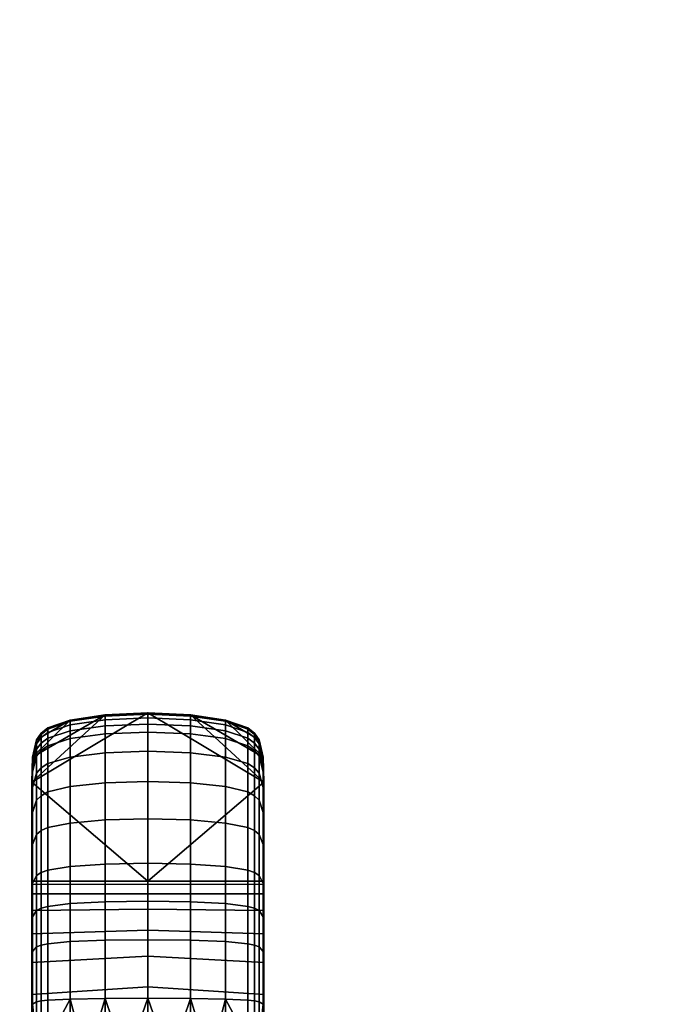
# Model space of a CAD drawing. Header units: millimetres. Extents: x -347 to 347, y -351 to 323.
# Tile 479 of 479: x 233 to 346, y 95 to 265. Entities that reach past the tile are written whole.
import ezdxf

# ---------------------------------------------------------------- set-up
doc = ezdxf.new("R2010")
doc.units = ezdxf.units.MM
doc.header["$MEASUREMENT"] = 0
doc.layers.add('kolecka', color=250, linetype='Continuous')
doc.layers.add('podrucky', color=7, linetype='Continuous')

msp = doc.modelspace()

# ---------------------------------------------------------------- meshes
at = {"layer": 'kolecka'}
mesh = msp.add_polyface(dxfattribs=at)
corners = [(333.41, -56.76, 24.54), (333.41, -56.26, 30), (344.41, -56.38, 27.3), (344.41, -56.76, 24.54), (333.41, -56.76, 35.46), (344.41, -56.38, 32.7), (344.41, -56.26, 30), (345.51, -56.47, 30), (345.51, -57, 24.42), (311.41, -56.76, 24.54), (300.41, -56.76, 24.54), (300.41, -56.38, 27.3), (311.41, -56.26, 30), (300.41, -56.26, 30), (300.41, -56.38, 32.7), (311.41, -56.76, 35.46), (299.3, -56.47, 30), (210.26, 263.26, 35.46), (210.26, 262.76, 30), (221.26, 262.88, 32.7), (221.26, 263.26, 35.46), (210.26, 263.26, 24.54), (221.26, 262.88, 27.3), (221.26, 262.76, 30), (210.26, 264.86, 18.96), (221.26, 263.91, 21.75), (221.26, 263.26, 24.54), (221.26, 263.91, 38.25), (223.38, 263.63, 30), (223.38, 264.15, 35.46), (222.36, 263.5, 35.58), (222.36, 262.97, 30), (223.38, 264.2, 24.32), (222.36, 263.54, 24.19), (222.36, 265.06, 40.97), (188.26, 263.26, 35.46), (177.26, 263.26, 35.46), (177.26, 262.88, 32.7), (188.26, 262.76, 30), (177.26, 262.76, 30), (177.26, 262.88, 27.3), (188.26, 263.26, 24.54), (188.26, 264.86, 41.04), (177.26, 263.91, 38.25), (177.26, 263.26, 24.54), (177.26, 263.91, 21.75), (188.26, 264.86, 18.96), (175.14, 263.63, 30), (176.15, 262.97, 30), (176.15, 263.5, 35.58), (175.14, 264.15, 35.46), (175.14, 264.2, 24.32), (176.15, 263.54, 24.19), (176.15, 265.23, 18.6)]
mesh.append_faces([[corners[k] for k in face] for face in [(0, 1, 2, 3), (1, 4, 5, 6), (6, 2, 1, 1), (7, 2, 6, 6), (7, 6, 5, 5), (7, 8, 2, 2), (9, 10, 11, 12), (12, 13, 14, 15), (13, 12, 11, 11), (16, 13, 11, 11), (16, 14, 13, 13), (17, 18, 19, 20), (18, 21, 22, 23), (21, 24, 25, 26), (18, 23, 19, 19), (21, 26, 22, 22), (20, 27, 17, 17), (28, 29, 30, 31), (32, 28, 31, 33), (30, 27, 20, 20), (30, 20, 19, 19), (31, 23, 22, 22), (33, 22, 26, 26), (31, 19, 23, 23), (33, 26, 25, 25), (30, 34, 27, 27), (31, 30, 19, 19), (31, 22, 33, 33), (35, 36, 37, 38), (38, 39, 40, 41), (42, 43, 36, 35), (41, 44, 45, 46), (38, 37, 39, 39), (41, 40, 44, 44), (47, 48, 49, 50), (51, 52, 48, 47), (49, 36, 43, 43), (49, 37, 36, 36), (48, 40, 39, 39), (52, 44, 40, 40), (48, 39, 37, 37), (52, 45, 44, 44), (48, 37, 49, 49), (53, 45, 52, 52), (48, 52, 40, 40)]])
at = {"layer": 'podrucky'}
mesh = msp.add_polyface(dxfattribs=at)
corners = [(254.67, 127.36, 640.25), (247.33, 127.17, 639.97), (247.33, 119.53, 644.56), (254.67, 119.69, 644.87), (235.48, 130.57, 631.55), (234.77, 128.46, 629.39), (234.77, 122.93, 633.99), (235.48, 124.67, 636.46), (236.26, 131.35, 632.35), (236.26, 125.32, 637.37), (237.43, 131.99, 633), (237.43, 125.85, 638.12), (241.26, 132.95, 633.98), (241.26, 126.64, 639.23), (247.33, 133.58, 634.62), (254.67, 133.82, 634.87), (235.48, 135.24, 626.14), (234.77, 132.79, 624.38), (236.26, 136.15, 626.79), (237.43, 136.89, 627.33), (241.26, 138, 628.12), (247.33, 138.73, 628.65), (254.67, 139.01, 628.85), (235.48, 138.15, 621.3), (234.77, 135.45, 619.97), (236.26, 139.16, 621.8), (237.43, 139.98, 622.2), (241.26, 141.2, 622.8), (247.33, 142.01, 623.2), (254.67, 142.32, 623.36), (235.48, 139.36, 618.52), (234.77, 136.53, 617.46), (236.26, 140.41, 618.91), (237.43, 141.27, 619.23), (241.26, 142.54, 619.7), (247.33, 143.39, 620.02), (254.67, 143.71, 620.14), (235.48, 140.28, 615.52), (234.77, 137.36, 614.8), (236.26, 141.37, 615.79), (237.43, 142.26, 616.01), (241.26, 143.58, 616.34), (247.33, 144.46, 616.56), (254.67, 144.8, 616.64), (235.48, 140.82, 612.67), (234.77, 137.83, 612.28), (236.26, 141.93, 612.81), (237.43, 142.84, 612.92), (241.26, 144.19, 613.09), (247.33, 145.09, 613.21), (254.67, 145.43, 613.25), (234.67, 125.42, 626.3), (234.67, 120.42, 630.46), (234.67, 129.27, 621.85), (234.67, 132.47, 615.95), (234.67, 131.56, 618.06), (234.67, 133.15, 613.76), (234.67, 133.53, 611.74), (235.48, 141.01, 609.69), (234.77, 137.99, 609.69), (236.26, 142.13, 609.69), (234.67, 133.66, 609.69), (237.43, 143.05, 609.69), (241.26, 144.41, 609.69), (247.33, 145.31, 609.69), (234.67, 116.08, 615.32), (234.67, 114.43, 621.08), (234.67, 116.6, 609.69), (241.26, 144.41, 609.69), (247.33, 145.31, 609.69), (234.77, 137.99, 609.69), (235.48, 141.01, 609.69), (237.43, 143.05, 609.69), (234.67, 133.66, 609.69), (254.67, 145.66, 609.69), (236.26, 142.13, 609.69), (254.67, 116.6, 609.69)]
mesh.append_faces([[corners[k] for k in face] for face in [(0, 1, 2, 3), (4, 5, 6, 7), (8, 4, 7, 9), (10, 8, 9, 11), (12, 10, 11, 13), (14, 12, 13, 1), (15, 14, 1, 0), (16, 17, 5, 4), (18, 16, 4, 8), (19, 18, 8, 10), (20, 19, 10, 12), (21, 20, 12, 14), (22, 21, 14, 15), (23, 24, 17, 16), (25, 23, 16, 18), (26, 25, 18, 19), (27, 26, 19, 20), (28, 27, 20, 21), (29, 28, 21, 22), (30, 31, 24, 23), (32, 30, 23, 25), (33, 32, 25, 26), (34, 33, 26, 27), (35, 34, 27, 28), (36, 35, 28, 29), (37, 38, 31, 30), (39, 37, 30, 32), (40, 39, 32, 33), (41, 40, 33, 34), (42, 41, 34, 35), (43, 42, 35, 36), (44, 45, 38, 37), (46, 44, 37, 39), (47, 46, 39, 40), (48, 47, 40, 41), (49, 48, 41, 42), (50, 49, 42, 43), (51, 52, 6, 5), (53, 51, 5, 17), (54, 55, 24, 31), (56, 54, 31, 38), (55, 53, 17, 24), (57, 56, 38, 45), (44, 58, 59, 45), (46, 60, 58, 44), (61, 57, 45, 59), (60, 46, 47, 62), (48, 63, 62, 47), (49, 64, 63, 48), (55, 54, 65, 65), (65, 53, 55, 55), (53, 66, 51, 51), (67, 57, 61, 61), (67, 65, 56, 56), (54, 56, 65, 65), (57, 67, 56, 56), (68, 69, 70, 70), (71, 72, 68, 68), (73, 69, 74, 74), (71, 75, 72, 72), (69, 73, 70, 70), (73, 74, 76, 76), (70, 71, 68, 68)]])
mesh = msp.add_polyface(dxfattribs=at)
corners = [(262.01, 127.17, 639.97), (254.67, 127.36, 640.25), (254.67, 119.69, 644.87), (262.01, 119.53, 644.56), (262.01, 133.58, 634.62), (254.67, 133.82, 634.87), (268.07, 132.95, 633.98), (268.07, 126.64, 639.23), (271.91, 131.99, 633), (271.91, 125.85, 638.12), (273.07, 131.35, 632.35), (273.07, 125.32, 637.37), (273.85, 130.57, 631.55), (273.85, 124.67, 636.46), (274.57, 128.46, 629.39), (274.57, 122.93, 633.99), (262.01, 138.73, 628.65), (254.67, 139.01, 628.85), (268.07, 138, 628.12), (271.91, 136.89, 627.33), (273.07, 136.15, 626.79), (273.85, 135.24, 626.14), (274.57, 132.79, 624.38), (262.01, 142.01, 623.2), (254.67, 142.32, 623.36), (268.07, 141.2, 622.8), (271.91, 139.98, 622.2), (273.07, 139.16, 621.8), (273.85, 138.15, 621.3), (274.57, 135.45, 619.97), (262.01, 143.39, 620.02), (254.67, 143.71, 620.14), (268.07, 142.54, 619.7), (271.91, 141.27, 619.23), (273.07, 140.41, 618.91), (273.85, 139.36, 618.52), (274.57, 136.53, 617.46), (262.01, 144.46, 616.56), (254.67, 144.8, 616.64), (268.07, 143.58, 616.34), (271.91, 142.26, 616.01), (273.07, 141.37, 615.79), (273.85, 140.28, 615.52), (274.57, 137.36, 614.8), (262.01, 145.09, 613.21), (254.67, 145.43, 613.25), (268.07, 144.19, 613.09), (271.91, 142.84, 612.92), (273.07, 141.93, 612.81), (273.85, 140.82, 612.67), (274.57, 137.83, 612.28), (247.33, 145.31, 609.69), (247.33, 145.09, 613.21), (254.67, 145.66, 609.69), (274.67, 120.42, 630.46), (274.67, 125.42, 626.3), (274.67, 129.27, 621.85), (274.67, 131.56, 618.06), (274.67, 132.47, 615.95), (274.67, 133.15, 613.76), (274.67, 133.53, 611.74), (271.91, 143.05, 609.69), (268.07, 144.41, 609.69), (273.07, 142.13, 609.69), (262.01, 145.31, 609.69), (274.57, 137.99, 609.69), (273.85, 141.01, 609.69), (274.67, 133.66, 609.69), (274.67, 116.08, 615.32), (274.67, 116.6, 609.69), (262.01, 145.31, 609.69), (268.07, 144.41, 609.69), (274.57, 137.99, 609.69), (273.07, 142.13, 609.69), (273.85, 141.01, 609.69), (271.91, 143.05, 609.69), (254.67, 145.66, 609.69), (274.67, 133.66, 609.69), (274.67, 116.6, 609.69), (254.67, 116.6, 609.69)]
mesh.append_faces([[corners[k] for k in face] for face in [(0, 1, 2, 3), (4, 5, 1, 0), (6, 4, 0, 7), (8, 6, 7, 9), (10, 8, 9, 11), (12, 10, 11, 13), (14, 12, 13, 15), (16, 17, 5, 4), (18, 16, 4, 6), (19, 18, 6, 8), (20, 19, 8, 10), (21, 20, 10, 12), (22, 21, 12, 14), (23, 24, 17, 16), (25, 23, 16, 18), (26, 25, 18, 19), (27, 26, 19, 20), (28, 27, 20, 21), (29, 28, 21, 22), (30, 31, 24, 23), (32, 30, 23, 25), (33, 32, 25, 26), (34, 33, 26, 27), (35, 34, 27, 28), (36, 35, 28, 29), (37, 38, 31, 30), (39, 37, 30, 32), (40, 39, 32, 33), (41, 40, 33, 34), (42, 41, 34, 35), (43, 42, 35, 36), (44, 45, 38, 37), (46, 44, 37, 39), (47, 46, 39, 40), (48, 47, 40, 41), (49, 48, 41, 42), (50, 49, 42, 43), (51, 52, 45, 53), (14, 15, 54, 55), (22, 14, 55, 56), (36, 29, 57, 58), (29, 22, 56, 57), (43, 36, 58, 59), (59, 60, 50, 43), (47, 61, 62, 46), (48, 63, 61, 47), (46, 62, 64, 44), (53, 45, 44, 64), (50, 65, 66, 49), (60, 67, 65, 50), (63, 48, 49, 66), (57, 68, 58, 58), (68, 57, 56, 56), (69, 67, 60, 60), (58, 68, 59, 59), (60, 59, 69, 69), (70, 71, 72, 72), (73, 74, 75, 75), (75, 74, 71, 71), (76, 70, 77, 77), (74, 72, 71, 71), (78, 79, 77, 77), (77, 70, 72, 72), (79, 76, 77, 77)]])
mesh = msp.add_polyface(dxfattribs=at)
corners = [(254.67, 92.37, 632.11), (254.67, 85.66, 632.63), (234.67, 85.66, 640.63), (234.67, 91.29, 640.11), (254.67, 103.68, 628.39), (254.67, 98.4, 630.66), (234.67, 97.05, 638.46), (234.67, 102.59, 635.59), (254.67, 111.75, 621.99), (254.67, 108.16, 625.46), (234.67, 107.53, 631.57), (234.67, 111.55, 626.62), (254.67, 116.04, 613.97), (254.67, 114.4, 618.11), (234.67, 114.43, 621.08), (234.67, 116.08, 615.32), (254.67, 116.6, 609.69), (234.67, 116.6, 609.69), (235.48, 105.29, 645.43), (234.77, 104.49, 642.52), (234.77, 95.4, 644.33), (235.48, 95.79, 647.33), (236.26, 105.58, 646.51), (236.26, 95.94, 648.44), (237.43, 105.82, 647.4), (237.43, 96.05, 649.34), (241.26, 106.18, 648.71), (241.26, 96.23, 650.7), (247.33, 106.41, 649.58), (247.33, 96.35, 651.59), (254.67, 106.5, 649.91), (254.67, 96.4, 651.93), (235.48, 111.53, 643.4), (234.77, 110.45, 640.58), (236.26, 111.93, 644.45), (237.43, 112.25, 645.31), (241.26, 112.74, 646.58), (247.33, 113.06, 647.43), (254.67, 113.18, 647.75), (235.48, 117.58, 640.73), (234.77, 116.22, 638.04), (236.26, 118.09, 641.73), (237.43, 118.51, 642.54), (241.26, 119.12, 643.76), (247.33, 119.53, 644.56), (254.67, 119.69, 644.87), (235.48, 124.67, 636.46), (234.77, 122.93, 633.99), (236.26, 125.32, 637.37), (237.43, 125.85, 638.12), (241.26, 126.64, 639.23), (247.33, 127.17, 639.97), (234.71, 85.66, 643.98), (235, 85.66, 646.56), (235.48, 88.99, 647.91), (236.26, 89.04, 649.03), (237.43, 89.08, 649.95), (234.67, 94.83, 640.04), (234.67, 85.66, 640.63), (244.06, 85.66, 651.89), (247.33, 85.66, 652.28), (241.26, 85.66, 651.38), (250.92, 85.66, 652.54), (236.26, 85.66, 649.1), (234.67, 103.36, 638.34), (234.67, 108.91, 636.53), (234.67, 114.25, 634.17), (234.67, 120.42, 630.46), (254.67, 85.66, 652.63), (234.67, 129.27, 621.85), (234.67, 116.08, 615.32), (234.67, 114.43, 621.08), (234.67, 111.55, 626.62), (234.67, 125.42, 626.3), (234.67, 102.59, 635.59), (234.67, 97.05, 638.46), (234.67, 91.29, 640.11), (234.67, 107.53, 631.57), (234.67, 116.6, 609.69), (234.67, 133.66, 609.69), (254.67, 116.6, 609.69)]
mesh.append_faces([[corners[k] for k in face] for face in [(0, 1, 2, 3), (4, 5, 6, 7), (5, 0, 3, 6), (8, 9, 10, 11), (12, 13, 14, 15), (16, 12, 15, 17), (13, 8, 11, 14), (9, 4, 7, 10), (18, 19, 20, 21), (22, 18, 21, 23), (24, 22, 23, 25), (26, 24, 25, 27), (28, 26, 27, 29), (30, 28, 29, 31), (32, 33, 19, 18), (34, 32, 18, 22), (35, 34, 22, 24), (36, 35, 24, 26), (37, 36, 26, 28), (38, 37, 28, 30), (39, 40, 33, 32), (41, 39, 32, 34), (42, 41, 34, 35), (43, 42, 35, 36), (44, 43, 36, 37), (45, 44, 37, 38), (46, 47, 40, 39), (48, 46, 39, 41), (49, 48, 41, 42), (50, 49, 42, 43), (51, 50, 43, 44), (52, 53, 20, 20), (20, 53, 54, 54), (55, 56, 25, 23), (52, 20, 57, 58), (29, 59, 60, 60), (59, 27, 61, 61), (60, 62, 29, 29), (61, 27, 56, 56), (56, 55, 63, 63), (55, 23, 21, 54), (20, 19, 64, 57), (65, 64, 19, 33), (66, 65, 33, 40), (59, 29, 27, 27), (56, 27, 25, 25), (40, 47, 67, 66), (54, 21, 20, 20), (31, 29, 62, 62), (31, 62, 68, 68), (69, 70, 71, 71), (72, 67, 73, 73), (74, 75, 64, 64), (57, 64, 75, 75), (76, 58, 57, 57), (75, 76, 57, 57), (71, 72, 73, 73), (66, 67, 72, 72), (77, 66, 72, 72), (77, 74, 65, 65), (64, 65, 74, 74), (66, 77, 65, 65), (78, 79, 80, 80)]])
mesh = msp.add_polyface(dxfattribs=at)
corners = [(254.67, 92.37, 632.11), (274.67, 91.29, 640.11), (274.67, 85.66, 640.63), (254.67, 85.66, 632.63), (254.67, 103.68, 628.39), (274.67, 102.59, 635.59), (274.67, 97.05, 638.46), (254.67, 98.4, 630.66), (254.67, 111.75, 621.99), (274.67, 111.55, 626.62), (274.67, 107.53, 631.57), (254.67, 108.16, 625.46), (254.67, 116.04, 613.97), (274.67, 116.08, 615.32), (274.67, 114.43, 621.08), (254.67, 114.4, 618.11), (254.67, 116.6, 609.69), (274.67, 116.6, 609.69), (262.01, 106.41, 649.58), (254.67, 106.5, 649.91), (254.67, 96.4, 651.93), (262.01, 96.35, 651.59), (268.07, 106.18, 648.71), (268.07, 96.23, 650.7), (271.91, 105.82, 647.4), (271.91, 96.05, 649.34), (273.07, 105.58, 646.51), (273.07, 95.94, 648.44), (273.85, 105.29, 645.43), (273.85, 95.79, 647.33), (274.57, 104.49, 642.52), (274.57, 95.4, 644.33), (262.01, 113.06, 647.43), (254.67, 113.18, 647.75), (268.07, 112.74, 646.58), (271.91, 112.25, 645.31), (273.07, 111.93, 644.45), (273.85, 111.53, 643.4), (274.57, 110.45, 640.58), (262.01, 119.53, 644.56), (254.67, 119.69, 644.87), (268.07, 119.12, 643.76), (271.91, 118.51, 642.54), (273.07, 118.09, 641.73), (273.85, 117.58, 640.73), (274.57, 116.22, 638.04), (268.07, 126.64, 639.23), (262.01, 127.17, 639.97), (271.91, 125.85, 638.12), (273.07, 125.32, 637.37), (273.85, 124.67, 636.46), (274.57, 122.93, 633.99), (258.42, 85.66, 652.54), (262.01, 85.66, 652.28), (265.28, 85.66, 651.89), (268.07, 85.66, 651.38), (271.91, 89.08, 649.95), (273.85, 88.99, 647.91), (273.07, 89.04, 649.03), (274.57, 85.66, 644.96), (274.67, 85.66, 640.63), (274.67, 94.83, 640.04), (273.07, 85.66, 649.1), (254.67, 85.66, 652.63), (274.67, 103.36, 638.34), (274.67, 108.91, 636.53), (274.67, 114.25, 634.17), (274.67, 120.42, 630.46), (274.67, 129.27, 621.85), (274.67, 114.43, 621.08), (274.67, 116.08, 615.32), (274.67, 125.42, 626.3), (274.67, 116.6, 609.69), (274.67, 133.15, 613.76), (274.67, 111.55, 626.62), (274.67, 102.59, 635.59), (274.67, 97.05, 638.46), (274.67, 91.29, 640.11), (274.67, 107.53, 631.57)]
mesh.append_faces([[corners[k] for k in face] for face in [(0, 1, 2, 3), (4, 5, 6, 7), (7, 6, 1, 0), (8, 9, 10, 11), (12, 13, 14, 15), (16, 17, 13, 12), (15, 14, 9, 8), (11, 10, 5, 4), (18, 19, 20, 21), (22, 18, 21, 23), (24, 22, 23, 25), (26, 24, 25, 27), (28, 26, 27, 29), (30, 28, 29, 31), (32, 33, 19, 18), (34, 32, 18, 22), (35, 34, 22, 24), (36, 35, 24, 26), (37, 36, 26, 28), (38, 37, 28, 30), (39, 40, 33, 32), (41, 39, 32, 34), (42, 41, 34, 35), (43, 42, 35, 36), (44, 43, 36, 37), (45, 44, 37, 38), (46, 47, 39, 41), (48, 46, 41, 42), (49, 48, 42, 43), (50, 49, 43, 44), (51, 50, 44, 45), (52, 53, 21, 21), (53, 54, 21, 21), (23, 55, 56, 56), (23, 54, 55, 55), (57, 29, 27, 58), (57, 59, 31, 31), (60, 61, 31, 59), (27, 25, 56, 58), (56, 62, 58, 58), (20, 63, 52, 52), (52, 21, 20, 20), (54, 23, 21, 21), (57, 31, 29, 29), (56, 25, 23, 23), (30, 31, 61, 64), (64, 65, 38, 30), (45, 38, 65, 66), (66, 67, 51, 45), (68, 69, 70, 70), (68, 71, 69, 69), (72, 73, 70, 70), (74, 71, 67, 67), (75, 64, 76, 76), (61, 76, 64, 64), (77, 61, 60, 60), (76, 61, 77, 77), (69, 71, 74, 74), (66, 74, 67, 67), (78, 74, 66, 66), (78, 65, 75, 75), (64, 75, 65, 65), (66, 65, 78, 78)]])

doc.saveas('drawing.dxf')
